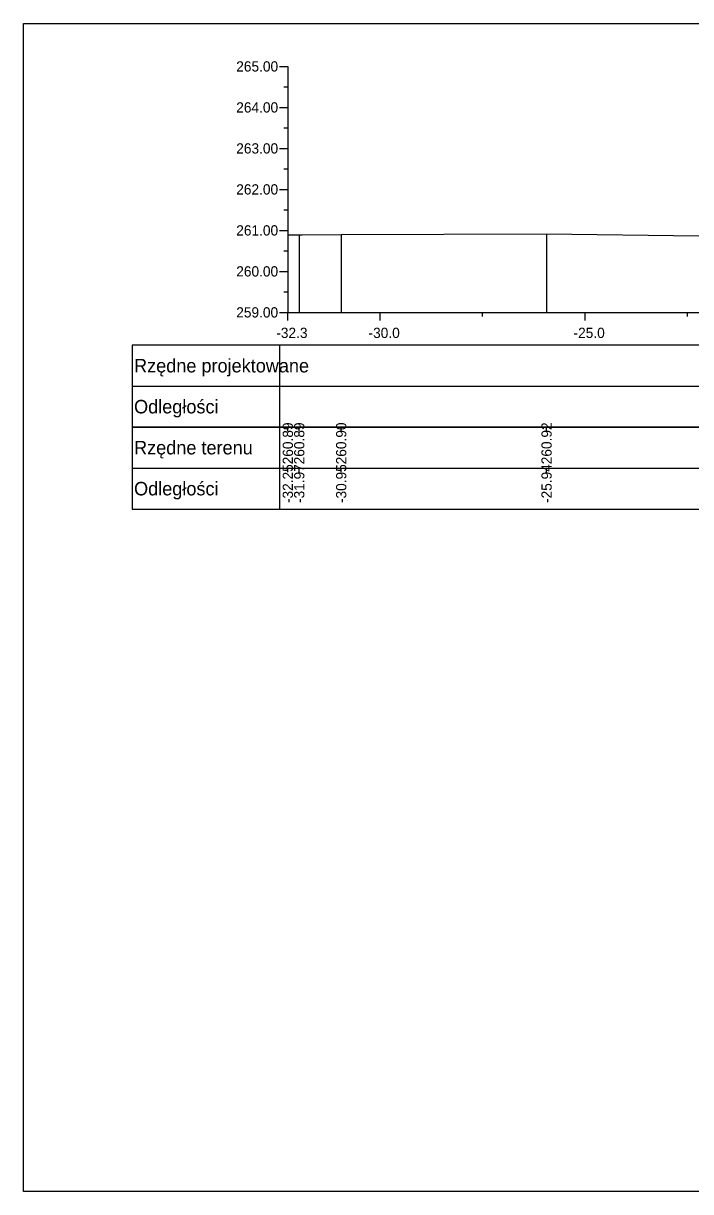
# Model space of a CAD drawing. Extents: x 6516023 to 6560129, y 5513077 to 5529206.
# Drawn here: x 6518269.51 to 6518285.79, y 5514518.16 to 5514546.66 of the extents above; entities that cross this region are included whole.
import ezdxf

# ---------------------------------------------------------------- set-up
doc = ezdxf.new("R2010")
doc.units = 0
for name, color, linetype in [('TOR_PRZEK_P-tabelka istniejace', 7, 'Continuous'), ('TOR_PRZEK_P-tabelka projektowane', 7, 'Continuous'), ('TOR_PRZEK_P-teren istniejacy', 7, 'Continuous'), ('TOR_PRZEK_P-uklad odniesienia', 7, 'Continuous'), ('TOR_RAMKI-ramka+tabelka 1', 7, 'Continuous')]:
    doc.layers.add(name, color=color, linetype=linetype)

msp = doc.modelspace()

# ---------------------------------------------------------------- linework, layer by layer
at = {"layer": 'TOR_PRZEK_P-tabelka istniejace'}
for p, q in [((6518272.163, 5514536.806), (6518272.163, 5514534.806)), ((6518275.763, 5514536.806), (6518275.763, 5514534.806)), ((6518275.963, 5514536.706), (6518275.963, 5514536.806)), ((6518276.242, 5514536.706), (6518276.242, 5514536.806)), ((6518277.265, 5514536.706), (6518277.265, 5514536.806)), ((6518282.274, 5514536.706), (6518282.274, 5514536.806)), ((6518272.163, 5514535.806), (6518335.963, 5514535.806)), ((6518275.963, 5514535.706), (6518275.963, 5514535.806)), ((6518276.242, 5514535.706), (6518276.242, 5514535.806)), ((6518277.265, 5514535.706), (6518277.265, 5514535.806)), ((6518282.274, 5514535.706), (6518282.274, 5514535.806))]:
    msp.add_line(p, q, dxfattribs=at)
for points in [[(6518275.963, 5514541.5), (6518275.963, 5514539.806), (6518275.963, 5514539.676), (6518275.963, 5514539.606)], [(6518276.242, 5514541.498), (6518276.242, 5514539.806), (6518276.242, 5514539.676), (6518276.242, 5514539.606)], [(6518277.265, 5514541.502), (6518277.265, 5514539.806), (6518277.265, 5514539.676), (6518277.265, 5514539.606)], [(6518282.274, 5514541.524), (6518282.274, 5514539.806), (6518282.274, 5514539.676), (6518282.274, 5514539.606)]]:
    msp.add_lwpolyline(points, dxfattribs=at)
msp.add_lwpolyline([(6518272.163, 5514536.806), (6518272.163, 5514534.806), (6518335.963, 5514534.806), (6518335.963, 5514536.806)], close=True, dxfattribs=at)
at = {"layer": 'TOR_PRZEK_P-tabelka projektowane'}
for p, q in [((6518272.163, 5514538.806), (6518272.163, 5514536.806)), ((6518275.763, 5514538.806), (6518275.763, 5514536.806)), ((6518272.163, 5514537.806), (6518335.963, 5514537.806))]:
    msp.add_line(p, q, dxfattribs=at)
msp.add_lwpolyline([(6518272.163, 5514538.806), (6518272.163, 5514536.806), (6518335.963, 5514536.806), (6518335.963, 5514538.806)], close=True, dxfattribs=at)
at = {"layer": 'TOR_PRZEK_P-teren istniejacy'}
msp.add_lwpolyline([(6518275.963, 5514541.5), (6518276.242, 5514541.498), (6518276.312, 5514541.499), (6518277.265, 5514541.502), (6518282.274, 5514541.524), (6518285.992, 5514541.47), (6518287.569, 5514541.447), (6518289.318, 5514541.344), (6518291.447, 5514541.155), (6518292.556, 5514541.628), (6518295.012, 5514542.558), (6518296.451, 5514542.687), (6518296.57, 5514542.712), (6518296.658, 5514542.695), (6518297.991, 5514542.575), (6518298.23, 5514542.554), (6518298.842, 5514542.612), (6518300.126, 5514542.61), (6518302.519, 5514542.624)], dxfattribs=at)
at = {"layer": 'TOR_PRZEK_P-uklad odniesienia'}
for p, q in [((6518275.763, 5514545.606), (6518275.963, 5514545.606)), ((6518275.963, 5514545.606), (6518275.963, 5514539.606)), ((6518275.863, 5514545.106), (6518275.963, 5514545.106)), ((6518275.763, 5514544.606), (6518275.963, 5514544.606)), ((6518275.863, 5514544.106), (6518275.963, 5514544.106)), ((6518275.763, 5514543.606), (6518275.963, 5514543.606)), ((6518275.863, 5514543.106), (6518275.963, 5514543.106)), ((6518275.763, 5514542.606), (6518275.963, 5514542.606)), ((6518275.863, 5514542.106), (6518275.963, 5514542.106)), ((6518275.763, 5514541.606), (6518275.963, 5514541.606)), ((6518275.863, 5514541.106), (6518275.963, 5514541.106)), ((6518275.763, 5514540.606), (6518275.963, 5514540.606)), ((6518275.863, 5514540.106), (6518275.963, 5514540.106)), ((6518275.763, 5514539.606), (6518275.963, 5514539.606)), ((6518275.963, 5514539.606), (6518335.963, 5514539.606)), ((6518275.963, 5514539.506), (6518275.963, 5514539.606)), ((6518275.963, 5514539.406), (6518275.963, 5514539.606)), ((6518278.213, 5514539.406), (6518278.213, 5514539.606)), ((6518280.713, 5514539.506), (6518280.713, 5514539.606)), ((6518283.213, 5514539.406), (6518283.213, 5514539.606)), ((6518285.713, 5514539.506), (6518285.713, 5514539.606))]:
    msp.add_line(p, q, dxfattribs=at)
at = {"layer": 'TOR_RAMKI-ramka+tabelka 1'}
msp.add_lwpolyline([(6518269.513, 5514546.656), (6518517.013, 5514546.656), (6518517.013, 5514518.156), (6518269.513, 5514518.156)], close=True, dxfattribs=at)

# ---------------------------------------------------------------- texts
at = {"layer": 'TOR_PRZEK_P-tabelka istniejace'}
for s, p in [('260.89', (6518276.088, 5514535.898)), ('260.89', (6518276.367, 5514535.898)), ('260.90', (6518277.39, 5514535.898)), ('260.92', (6518282.399, 5514535.9)), ('-32.25', (6518276.088, 5514534.953)), ('-31.97', (6518276.367, 5514534.955)), ('-30.95', (6518277.39, 5514534.953)), ('-25.94', (6518282.399, 5514534.955))]:
    msp.add_text(s, height=0.25, rotation=90, dxfattribs=at).set_placement(p)
for s, p in [('Rzędne terenu', (6518272.213, 5514536.141)), ('Odległości', (6518272.213, 5514535.141))]:
    msp.add_text(s, height=0.33, dxfattribs=at).set_placement(p)
at = {"layer": 'TOR_PRZEK_P-tabelka projektowane'}
for s, p in [('Rzędne projektowane', (6518272.213, 5514538.141)), ('Odległości', (6518272.213, 5514537.141))]:
    msp.add_text(s, height=0.33, dxfattribs=at).set_placement(p)
at = {"layer": 'TOR_PRZEK_P-uklad odniesienia'}
for s, height, p in [('265.00', 0.25, (6518274.705, 5514545.481)), ('264.00', 0.25, (6518274.705, 5514544.481)), ('263.00', 0.25, (6518274.705, 5514543.481)), ('262.00', 0.25, (6518274.705, 5514542.481)), ('261.00', 0.25, (6518274.705, 5514541.481)), ('260.00', 0.25, (6518274.705, 5514540.481)), ('259.00', 0.25, (6518274.705, 5514539.481)), ('-', 0.0001, (6518275.963, 5514539.606)), ('-32.3', 0.25, (6518275.682, 5514538.981)), ('-30.0', 0.25, (6518277.932, 5514538.981)), ('-25.0', 0.25, (6518282.932, 5514538.981))]:
    msp.add_text(s, height=height, dxfattribs=at).set_placement(p)

doc.saveas('drawing.dxf')
